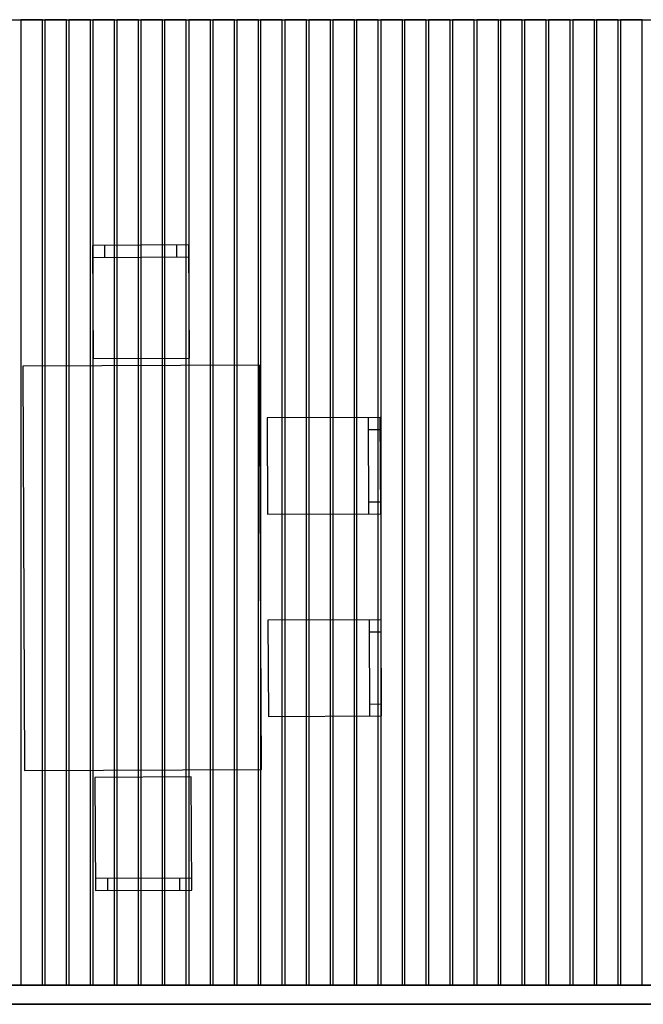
# Model space of a CAD drawing. Header units: millimetres. Extents: x -115474967 to 444143, y -74377 to 241828222.
# Tile 379 of 590: x -67290 to -64700, y 266712 to 270802. Entities that reach past the tile are written whole.
import ezdxf

# ---------------------------------------------------------------- set-up
doc = ezdxf.new("R2010")
doc.units = ezdxf.units.MM
doc.header["$MEASUREMENT"] = 0
for name, color, linetype in [('00-2 Windows', 1, 'Continuous'), ('00-3 Elev 04', 8, 'Continuous'), ('00-4 Furnituire', 1, 'Continuous')]:
    doc.layers.add(name, color=color, linetype=linetype)

msp = doc.modelspace()

# ---------------------------------------------------------------- linework, layer by layer
at = {"layer": '00-2 Windows'}
for points in [[(-70072.71865, 266792.47372), (-63652.70755, 266792.49591), (-63652.70755, 266792.49591), (-70072.71865, 266792.47372)], [(-63652.71864, 266712.49591), (-70072.72974, 266712.47373), (-70072.72974, 266712.47373), (-63652.71864, 266712.49591)]]:
    msp.add_lwpolyline(points, close=True, dxfattribs=at)
at = {"layer": '00-3 Elev 04'}
msp.add_line((-68761.52827, 270801.91086), (-58945.56245, 270801.91086), dxfattribs=at)
for points in [[(-67286.0273, 266792.4935), (-67196.0273, 266792.4935), (-67196.02926, 270801.90935), (-67286.0273, 270801.9093)], [(-67186.08114, 266792.4935), (-67096.08114, 266792.4935), (-67096.0831, 270801.90935), (-67186.08114, 270801.9093)], [(-67086.13498, 266792.49365), (-66996.13498, 266792.49365), (-66996.13694, 270801.90949), (-67086.13498, 270801.90945)], [(-66986.18883, 266792.49389), (-66896.18883, 266792.49389), (-66896.19079, 270801.90974), (-66986.18883, 270801.90969)], [(-66887.37195, 266792.49389), (-66797.37195, 266792.49389), (-66797.30615, 270801.90969), (-66887.30493, 270801.90969)], [(-66787.35803, 266792.49389), (-66697.35803, 266792.49389), (-66697.35999, 270801.90974), (-66787.35803, 270801.90969)], [(-66688.47413, 266792.49389), (-66598.47413, 266792.49389), (-66598.4761, 270801.90974), (-66688.47413, 270801.90969)], [(-66588.52798, 266792.49389), (-66498.52798, 266792.49389), (-66498.52994, 270801.90974), (-66588.52798, 270801.90969)], [(-66488.58182, 266792.49404), (-66398.58182, 266792.49404), (-66398.58378, 270801.90988), (-66488.58182, 270801.90984)], [(-66388.63566, 266792.49389), (-66298.63566, 266792.49389), (-66298.63762, 270801.90974), (-66388.63566, 270801.90969)], [(-66289.75177, 266792.49389), (-66199.75177, 266792.49389), (-66199.75373, 270801.90974), (-66289.75177, 270801.90969)], [(-66189.80561, 266792.49389), (-66099.80561, 266792.49389), (-66099.80757, 270801.90974), (-66189.80561, 270801.90969)], [(-66089.85945, 266792.49404), (-65999.85945, 266792.49404), (-65999.86141, 270801.90988), (-66089.85945, 270801.90984)], [(-65989.9133, 266792.49428), (-65899.9133, 266792.49428), (-65899.91526, 270801.91013), (-65989.9133, 270801.91008)], [(-65891.09642, 266792.49428), (-65801.09642, 266792.49428), (-65801.03062, 270801.91008), (-65891.0294, 270801.91008)], [(-65791.0825, 266792.49428), (-65701.0825, 266792.49428), (-65701.08446, 270801.91013), (-65791.0825, 270801.91008)], [(-65692.1986, 266792.49428), (-65602.1986, 266792.49428), (-65602.20057, 270801.91013), (-65692.1986, 270801.91008)], [(-65592.25245, 266792.49428), (-65502.25245, 266792.49428), (-65502.25441, 270801.91013), (-65592.25245, 270801.91008)], [(-65492.30629, 266792.49443), (-65402.30629, 266792.49443), (-65402.30825, 270801.91027), (-65492.30629, 270801.91023)], [(-65392.36013, 266792.49428), (-65302.36013, 266792.49428), (-65302.36209, 270801.91013), (-65392.36013, 270801.91008)], [(-65293.47624, 266792.49428), (-65203.47624, 266792.49428), (-65203.4782, 270801.91013), (-65293.47624, 270801.91008)], [(-65193.53008, 266792.49428), (-65103.53008, 266792.49428), (-65103.53204, 270801.91013), (-65193.53008, 270801.91008)], [(-65093.58392, 266792.49443), (-65003.58392, 266792.49443), (-65003.58588, 270801.91027), (-65093.58392, 270801.91023)], [(-64993.63777, 266792.49467), (-64903.63777, 266792.49467), (-64903.63973, 270801.91052), (-64993.63777, 270801.91047)], [(-64894.82089, 266792.49467), (-64804.82089, 266792.49467), (-64804.75509, 270801.91047), (-64894.75387, 270801.91047)], [(-64794.80697, 266792.49467), (-64704.80697, 266792.49467), (-64704.80893, 270801.91052), (-64794.80697, 270801.91047)]]:
    msp.add_lwpolyline(points, close=True, dxfattribs=at)
at = {"layer": '00-4 Furnituire', "color": 251, "true_color": 0x636466}
for p, q in [((-66937.32386, 269814.85932), (-66937.53784, 269864.85886)), ((-66637.32661, 269816.14318), (-66637.54059, 269866.14272)), ((-66987.3234, 269814.64535), (-66587.32707, 269816.35715)), ((-65842.83648, 269149.59723), (-65841.12467, 268749.60089)), ((-65842.6225, 269099.59769), (-65792.62296, 269099.81166)), ((-65841.33865, 268799.60043), (-65791.33911, 268799.81441)), ((-65839.2422, 268309.72516), (-65837.53039, 267909.72882)), ((-65839.02822, 268259.72562), (-65789.02868, 268259.93959)), ((-65837.74437, 267959.72836), (-65787.74483, 267959.94234)), ((-66576.28694, 267236.62126), (-66976.28328, 267234.90945)), ((-66926.28374, 267235.12343), (-66926.06976, 267185.12388)), ((-66626.28648, 267236.40728), (-66626.07251, 267186.40774))]:
    msp.add_line(p, q, dxfattribs=at)
at = {"layer": '00-4 Furnituire', "color": 251, "true_color": 0x636466, "flags": 128}
for points in [[(-66985.52601, 269394.64919), (-66585.52967, 269396.361), (-66587.54104, 269866.3567), (-66987.53738, 269864.64489)], [(-67277.02531, 269363.40143), (-67269.83675, 267683.65729), (-66286.58503, 267687.86517), (-66293.77359, 269367.60931)], [(-66262.83263, 269147.79983), (-66261.12083, 268747.80349), (-65791.12513, 268749.81487), (-65792.83694, 269149.8112)], [(-66259.23835, 268307.92776), (-66257.52655, 267907.93142), (-65787.53085, 267909.9428), (-65789.24266, 268309.93913)], [(-66578.08434, 267656.61741), (-66978.08068, 267654.9056), (-66976.0693, 267184.90991), (-66576.07297, 267186.62171)]]:
    msp.add_lwpolyline(points, close=True, dxfattribs=at)

doc.saveas('drawing.dxf')
